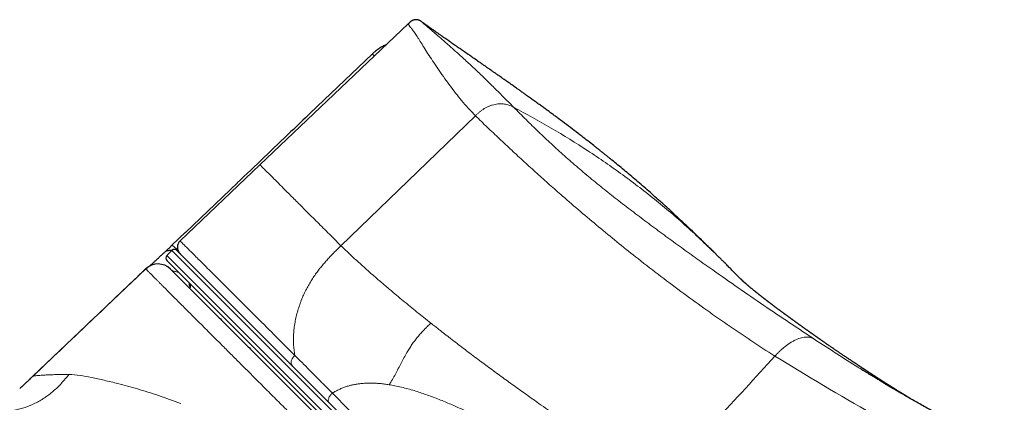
# Model space of a CAD drawing. Header units: millimetres. Extents: x 8 to 1329, y 12 to 1074.
# Tile 194 of 619: x 704 to 759, y 478 to 499. Entities that reach past the tile are written whole.
import ezdxf

# ---------------------------------------------------------------- set-up
doc = ezdxf.new("R2010")
doc.units = ezdxf.units.MM

msp = doc.modelspace()

# ---------------------------------------------------------------- linework, layer by layer
at = {"color": 7, "linetype": 'Continuous', "lineweight": 30}
for p, q in [((725.673, 499.071), (717.352, 491.161)), ((725.673, 499.071), (725.673, 499.071)), ((726.383, 499.229), (726.383, 499.229)), ((720.17, 494.056), (723.642, 497.372)), ((723.643, 497.372), (723.642, 497.372)), ((717.352, 491.161), (712.865, 486.896)), ((713.165, 487.366), (716.083, 490.153)), ((713.172, 487.373), (712.409, 486.644)), ((712.403, 486.355), (712.125, 486.067)), ((712.688, 486.357), (743.513, 455.532)), ((742.942, 454.972), (712.127, 485.787)), ((710.932, 485.319), (710.932, 485.319)), ((712.319, 485.311), (712.329, 485.302)), ((713.401, 484.237), (713.397, 484.234)), ((751.123, 479.679), (751.141, 479.668)), ((704.594, 479.287), (704.593, 479.286))]:
    msp.add_line(p, q, dxfattribs=at)
at = {"color": 252, "linetype": 'Continuous', "lineweight": 0}
for p, q in [((729.451, 493.918), (721.899, 486.621)), ((712.125, 486.067), (743.223, 454.969)), ((743.51, 455.247), (712.403, 486.355)), ((704.603, 479.292), (710.932, 485.319)), ((704.603, 479.294), (704.594, 479.287))]:
    msp.add_line(p, q, dxfattribs=at)
at = {"color": 7, "linetype": 'Continuous', "lineweight": 30}
for centre, radius, start, end in [((712.269, 485.928), 0.2, 136, 225), ((712.547, 486.216), 0.2, 45, 136), ((711.622, 484.595), 1, 44.9219, 133.6024), ((713.256, 484.375), 0.2, 315.5, 45)]:
    msp.add_arc(centre, radius, start, end, dxfattribs=at)
at = {"color": 252, "linetype": 'Continuous', "lineweight": 0}
msp.add_arc((714.214, 484.625), 0.858, 184.6531, 203.7436, dxfattribs=at)
at = {"color": 7, "linetype": 'Continuous', "lineweight": 30}
for points, knots in [([(726.379, 499.232), (726.365, 499.241), (726.339, 499.259), (726.295, 499.28), (726.253, 499.294), (726.211, 499.304), (726.171, 499.309), (726.129, 499.312), (726.087, 499.311), (726.042, 499.306), (726.001, 499.298), (725.961, 499.287), (725.918, 499.271), (725.874, 499.25), (725.829, 499.222), (725.78, 499.184), (725.729, 499.131), (725.692, 499.092), (725.673, 499.072)], [0, 0, 0, 0, 0.100021, 0.190305, 0.271012, 0.342326, 0.404419, 0.457479, 0.520712, 0.566229, 0.603372, 0.640173, 0.688544, 0.735906, 0.78378, 0.843121, 0.91529, 1, 1, 1, 1]), ([(743.136, 485.967), (743.13, 485.972), (743.112, 485.99), (743.082, 486.02), (743.046, 486.056), (742.999, 486.103), (742.94, 486.162), (742.866, 486.235), (742.786, 486.314), (742.698, 486.402), (742.594, 486.504), (742.481, 486.615), (742.363, 486.73), (742.25, 486.841), (742.042, 487.043), (741.736, 487.337), (741.397, 487.66), (741.117, 487.924), (740.897, 488.129), (740.673, 488.337), (740.45, 488.543), (740.225, 488.748), (740.003, 488.95), (739.743, 489.184), (739.443, 489.451), (739.1, 489.753), (738.75, 490.056), (738.401, 490.356), (738.054, 490.65), (737.71, 490.937), (737.369, 491.219), (737.101, 491.438), (736.902, 491.599), (736.771, 491.705), (736.634, 491.814), (736.497, 491.924), (736.36, 492.033), (736.228, 492.138), (736.029, 492.295), (735.76, 492.505), (735.395, 492.788), (734.994, 493.095), (734.564, 493.422), (734.21, 493.687), (733.943, 493.885), (733.761, 494.019), (733.579, 494.153), (733.392, 494.29), (733.198, 494.432), (733, 494.576), (732.832, 494.698), (732.695, 494.797), (732.588, 494.874), (732.483, 494.949), (732.376, 495.026), (732.278, 495.096), (732.187, 495.161), (732.103, 495.221), (732.018, 495.281), (731.938, 495.339), (731.865, 495.391), (731.787, 495.446), (731.7, 495.507), (731.597, 495.58), (731.485, 495.66), (731.365, 495.744), (731.251, 495.824), (731.154, 495.892), (731.071, 495.951), (730.99, 496.007), (730.901, 496.07), (730.806, 496.136), (730.715, 496.2), (730.636, 496.256), (730.567, 496.303), (730.502, 496.349), (730.429, 496.399), (730.348, 496.456), (730.264, 496.514), (730.188, 496.568), (730.122, 496.614), (730.062, 496.655), (730.002, 496.697), (729.936, 496.743), (729.861, 496.795), (729.784, 496.848), (729.666, 496.93), (729.486, 497.055), (729.263, 497.209), (729.02, 497.378), (728.796, 497.533), (728.556, 497.7), (728.327, 497.859), (728.137, 497.991), (727.997, 498.089), (727.895, 498.16), (727.783, 498.238), (727.669, 498.318), (727.553, 498.4), (727.434, 498.483), (727.308, 498.572), (727.176, 498.664), (727.036, 498.764), (726.886, 498.87), (726.735, 498.978), (726.586, 499.084), (726.469, 499.167), (726.402, 499.216), (726.383, 499.229)], [0, 0, 0, 0, 0.00111, 0.003632, 0.005928, 0.008295, 0.012985, 0.017518, 0.022831, 0.028717, 0.034979, 0.043242, 0.050841, 0.058008, 0.065335, 0.091357, 0.11722, 0.130796, 0.145015, 0.159218, 0.173389, 0.187522, 0.201611, 0.21534, 0.236335, 0.257675, 0.279202, 0.300947, 0.321967, 0.342785, 0.363562, 0.383924, 0.391272, 0.399372, 0.407568, 0.415775, 0.423989, 0.432043, 0.439429, 0.459492, 0.479822, 0.504229, 0.53005, 0.555316, 0.565968, 0.576514, 0.586871, 0.597478, 0.60887, 0.620442, 0.631728, 0.637971, 0.644049, 0.650114, 0.656126, 0.662405, 0.666988, 0.67187, 0.676821, 0.681622, 0.685688, 0.689461, 0.69504, 0.700624, 0.707201, 0.714394, 0.721243, 0.726779, 0.731104, 0.735579, 0.740692, 0.746434, 0.75195, 0.75648, 0.760121, 0.763752, 0.767696, 0.772643, 0.777765, 0.782187, 0.785871, 0.789147, 0.792415, 0.7962, 0.800664, 0.805341, 0.809439, 0.821106, 0.836263, 0.847945, 0.862985, 0.874942, 0.889341, 0.902377, 0.907602, 0.913331, 0.91997, 0.926743, 0.932818, 0.939914, 0.947106, 0.954358, 0.962468, 0.971206, 0.979942, 0.988437, 0.996694, 1, 1, 1, 1]), ([(724.45, 497.908), (724.432, 497.901), (724.381, 497.879), (724.298, 497.839), (724.201, 497.788), (724.108, 497.733), (724.017, 497.675), (723.929, 497.613), (723.844, 497.549), (723.763, 497.482), (723.696, 497.424), (723.657, 497.386), (723.643, 497.372)], [0, 0, 0, 0, 0.061834, 0.177724, 0.292137, 0.404747, 0.515492, 0.624474, 0.731891, 0.837994, 0.940353, 1, 1, 1, 1]), ([(720.168, 494.054), (719.809, 493.711), (718.445, 492.409), (717.081, 491.106), (716.076, 490.146)], [0, 0, 0, 0, 0.262881, 1, 1, 1, 1]), ([(712.307, 486.547), (712.292, 486.533), (712.254, 486.497), (712.182, 486.429), (712.094, 486.345), (712.033, 486.288), (712.002, 486.26)], [0, 0, 0, 0, 0.1314005, 0.3486065, 0.6743055, 1, 1, 1, 1]), ([(712.409, 486.644), (712.384, 486.621), (712.35, 486.588), (712.316, 486.556), (712.307, 486.547)], [0, 0, 0, 0, 0.717575, 1, 1, 1, 1]), ([(712.871, 486.9), (712.854, 486.882), (712.82, 486.848), (712.782, 486.79), (712.753, 486.732), (712.733, 486.673), (712.72, 486.615), (712.715, 486.559), (712.715, 486.499), (712.723, 486.445), (712.733, 486.403), (712.74, 486.381), (712.745, 486.368), (712.75, 486.354), (712.757, 486.336), (712.767, 486.314), (712.78, 486.291), (712.794, 486.267), (712.811, 486.242), (712.831, 486.217), (712.852, 486.193), (712.866, 486.18), (712.872, 486.173)], [0, 0, 0, 0, 0.057575, 0.111992, 0.162156, 0.207198, 0.258229, 0.29929, 0.338563, 0.397092, 0.426047, 0.440513, 0.448987, 0.459568, 0.488636, 0.529434, 0.582467, 0.647925, 0.725882, 0.816353, 0.919327, 1, 1, 1, 1]), ([(712.003, 486.26), (711.984, 486.243), (711.942, 486.204), (711.877, 486.143), (711.807, 486.077), (711.734, 486.01), (711.662, 485.943), (711.59, 485.876), (711.52, 485.811), (711.452, 485.749), (711.39, 485.691), (711.331, 485.637), (711.278, 485.587), (711.228, 485.542), (711.19, 485.507), (711.169, 485.488), (711.162, 485.482)], [0, 0, 0, 0, 0.051341, 0.1136116, 0.1852544, 0.2587711, 0.3346867, 0.4134795, 0.495139, 0.5757639, 0.6550353, 0.7330186, 0.8097792, 0.885375, 0.9598466, 1, 1, 1, 1]), ([(711.995, 486.253), (712.019, 486.273), (712.067, 486.314), (712.161, 486.35), (712.267, 486.365), (712.35, 486.365), (712.398, 486.354), (712.405, 486.353)], [0, 0, 0, 0, 0.240363, 0.480575, 0.720717, 0.960855, 1, 1, 1, 1]), ([(753.918, 478.009), (753.909, 478.014), (753.888, 478.027), (753.856, 478.046), (753.818, 478.069), (753.774, 478.097), (753.732, 478.122), (753.703, 478.14), (753.677, 478.155), (753.653, 478.17), (753.629, 478.185), (753.607, 478.199), (753.588, 478.21), (753.57, 478.221), (753.551, 478.233), (753.529, 478.247), (753.505, 478.261), (753.482, 478.276), (753.457, 478.291), (753.426, 478.31), (753.389, 478.333), (753.353, 478.355), (753.322, 478.375), (753.291, 478.394), (753.255, 478.417), (753.213, 478.442), (753.173, 478.467), (753.139, 478.489), (753.112, 478.506), (753.087, 478.521), (753.062, 478.537), (753.036, 478.553), (753.009, 478.57), (752.978, 478.59), (752.94, 478.613), (752.905, 478.636), (752.874, 478.655), (752.844, 478.674), (752.807, 478.697), (752.769, 478.722), (752.733, 478.744), (752.706, 478.761), (752.68, 478.777), (752.653, 478.795), (752.621, 478.815), (752.589, 478.835), (752.561, 478.853), (752.531, 478.872), (752.499, 478.893), (752.456, 478.92), (752.411, 478.949), (752.362, 478.98), (752.311, 479.013), (752.26, 479.045), (752.212, 479.076), (752.168, 479.105), (752.124, 479.133), (752.082, 479.16), (752.046, 479.183), (752.016, 479.202), (751.988, 479.22), (751.959, 479.239), (751.927, 479.26), (751.898, 479.279), (751.873, 479.295), (751.849, 479.311), (751.822, 479.328), (751.793, 479.347), (751.766, 479.365), (751.744, 479.379), (751.724, 479.392), (751.701, 479.407), (751.671, 479.427), (751.635, 479.449), (751.601, 479.472), (751.572, 479.491), (751.546, 479.508), (751.519, 479.526), (751.492, 479.543), (751.465, 479.561), (751.44, 479.577), (751.415, 479.593), (751.39, 479.61), (751.361, 479.629), (751.327, 479.651), (751.296, 479.672), (751.27, 479.689), (751.252, 479.7), (751.236, 479.711), (751.218, 479.723), (751.196, 479.737), (751.168, 479.756), (751.136, 479.777), (751.104, 479.799), (751.071, 479.82), (751.035, 479.844), (750.996, 479.87), (750.96, 479.894), (750.926, 479.916), (750.881, 479.946), (750.82, 479.987), (750.758, 480.028), (750.708, 480.061), (750.67, 480.087), (750.632, 480.112), (750.583, 480.145), (750.522, 480.186), (750.453, 480.232), (750.381, 480.281), (750.312, 480.327), (750.233, 480.38), (750.159, 480.43), (750.091, 480.476), (750.033, 480.516), (749.977, 480.554), (749.923, 480.591), (749.87, 480.626), (749.819, 480.661), (749.766, 480.697), (749.68, 480.756), (749.567, 480.833), (749.425, 480.931), (749.28, 481.03), (749.138, 481.128), (749.029, 481.204), (748.959, 481.253), (748.92, 481.28), (748.882, 481.306), (748.844, 481.333), (748.809, 481.357), (748.779, 481.378), (748.75, 481.398), (748.718, 481.421), (748.685, 481.444), (748.655, 481.465), (748.63, 481.483), (748.605, 481.5), (748.579, 481.518), (748.551, 481.538), (748.525, 481.556), (748.503, 481.571), (748.486, 481.584), (748.467, 481.597), (748.442, 481.614), (748.413, 481.634), (748.384, 481.655), (748.357, 481.674), (748.33, 481.693), (748.301, 481.714), (748.268, 481.737), (748.238, 481.758), (748.21, 481.778), (748.185, 481.796), (748.159, 481.814), (748.133, 481.833), (748.104, 481.853), (748.076, 481.873), (748.049, 481.892), (748.025, 481.909), (748.001, 481.926), (747.972, 481.947), (747.94, 481.969), (747.91, 481.991), (747.883, 482.011), (747.855, 482.03), (747.825, 482.052), (747.796, 482.072), (747.771, 482.091), (747.749, 482.106), (747.726, 482.123), (747.699, 482.142), (747.669, 482.163), (747.637, 482.186), (747.607, 482.208), (747.583, 482.226), (747.562, 482.24), (747.541, 482.256), (747.517, 482.273), (747.493, 482.29), (747.472, 482.305), (747.452, 482.319), (747.432, 482.334), (747.411, 482.35), (747.39, 482.364), (747.369, 482.38), (747.346, 482.396), (747.324, 482.413), (747.304, 482.426), (747.285, 482.441), (747.26, 482.459), (747.229, 482.481), (747.199, 482.503), (747.173, 482.522), (747.152, 482.537), (747.133, 482.551), (747.112, 482.566), (747.088, 482.584), (747.062, 482.602), (747.04, 482.619), (747.021, 482.633), (747.003, 482.646), (746.982, 482.661), (746.96, 482.677), (746.941, 482.692), (746.925, 482.703), (746.912, 482.713), (746.897, 482.724), (746.879, 482.737), (746.856, 482.754), (746.828, 482.774), (746.799, 482.796), (746.773, 482.815), (746.751, 482.831), (746.729, 482.847), (746.703, 482.866), (746.675, 482.887), (746.648, 482.907), (746.624, 482.925), (746.602, 482.942), (746.579, 482.958), (746.557, 482.975), (746.538, 482.989), (746.515, 483.006), (746.482, 483.031), (746.439, 483.063), (746.4, 483.092), (746.361, 483.121), (746.318, 483.153), (746.282, 483.18), (746.245, 483.208), (746.206, 483.237), (746.174, 483.261), (746.142, 483.285), (746.106, 483.313), (746.072, 483.338), (746.048, 483.356), (746.022, 483.376), (745.998, 483.395), (745.974, 483.413), (745.956, 483.426), (745.941, 483.438), (745.923, 483.452), (745.904, 483.466), (745.885, 483.481), (745.867, 483.494), (745.849, 483.508), (745.828, 483.525), (745.8, 483.546), (745.771, 483.568), (745.745, 483.589), (745.723, 483.605), (745.703, 483.621), (745.682, 483.637), (745.659, 483.654), (745.639, 483.67), (745.621, 483.684), (745.604, 483.697), (745.584, 483.713), (745.561, 483.731), (745.537, 483.749), (745.515, 483.766), (745.496, 483.781), (745.478, 483.796), (745.457, 483.812), (745.433, 483.831), (745.41, 483.849), (745.393, 483.862), (745.376, 483.876), (745.358, 483.89), (745.339, 483.905), (745.318, 483.922), (745.297, 483.938), (745.28, 483.952), (745.264, 483.964), (745.249, 483.977), (745.233, 483.989), (745.216, 484.003), (745.199, 484.016), (745.183, 484.029), (745.168, 484.041), (745.144, 484.061), (745.107, 484.091), (745.062, 484.127), (745.019, 484.162), (744.977, 484.196), (744.938, 484.228), (744.901, 484.259), (744.871, 484.284), (744.843, 484.307), (744.819, 484.328), (744.796, 484.347), (744.776, 484.364), (744.757, 484.38), (744.739, 484.395), (744.721, 484.411), (744.698, 484.43), (744.675, 484.451), (744.65, 484.472), (744.627, 484.492), (744.609, 484.508), (744.596, 484.52), (744.586, 484.529), (744.576, 484.538), (744.566, 484.547), (744.556, 484.555), (744.547, 484.563), (744.539, 484.57), (744.532, 484.577), (744.524, 484.584), (744.514, 484.593), (744.501, 484.605), (744.486, 484.619), (744.471, 484.633), (744.457, 484.646), (744.444, 484.658), (744.431, 484.67), (744.418, 484.682), (744.405, 484.694), (744.393, 484.706), (744.381, 484.717), (744.37, 484.728), (744.358, 484.739), (744.347, 484.75), (744.335, 484.762), (744.323, 484.773), (744.312, 484.784), (744.301, 484.794), (744.29, 484.806), (744.278, 484.817), (744.267, 484.828), (744.256, 484.839), (744.245, 484.85), (744.234, 484.861), (744.224, 484.87), (744.216, 484.878), (744.21, 484.885), (744.203, 484.891), (744.196, 484.899), (744.188, 484.906), (744.182, 484.912), (744.176, 484.918), (744.172, 484.922), (744.163, 484.931), (744.151, 484.943), (744.134, 484.96), (744.113, 484.982), (744.087, 485.007), (744.057, 485.038), (744.013, 485.082), (743.956, 485.139), (743.883, 485.213), (743.805, 485.292), (743.724, 485.374), (743.643, 485.456), (743.563, 485.537), (743.485, 485.616), (743.39, 485.712), (743.273, 485.829), (743.181, 485.921), (743.134, 485.968)], [0, 0, 0, 0, 0.002089, 0.00464, 0.007255, 0.011058, 0.013903, 0.016165, 0.017579, 0.019375, 0.021279, 0.022807, 0.02399, 0.025237, 0.026569, 0.028072, 0.029756, 0.031482, 0.03291, 0.034976, 0.037841, 0.040355, 0.042286, 0.044135, 0.046559, 0.049621, 0.052333, 0.054506, 0.056353, 0.057682, 0.059414, 0.061283, 0.062726, 0.064639, 0.067322, 0.06979, 0.071409, 0.07329, 0.075636, 0.078435, 0.080552, 0.082293, 0.083634, 0.085334, 0.087502, 0.08953, 0.091267, 0.092733, 0.095012, 0.097286, 0.10059, 0.103394, 0.106387, 0.109949, 0.112493, 0.115095, 0.117921, 0.120454, 0.122651, 0.124486, 0.125843, 0.127681, 0.129815, 0.131646, 0.132936, 0.134391, 0.136049, 0.137895, 0.139561, 0.140877, 0.141893, 0.143164, 0.144948, 0.147455, 0.149502, 0.151128, 0.152712, 0.15434, 0.155989, 0.157619, 0.1591, 0.160571, 0.162041, 0.163748, 0.165805, 0.168108, 0.169436, 0.17041, 0.171273, 0.172363, 0.17368, 0.17521, 0.177474, 0.179388, 0.181105, 0.183342, 0.185832, 0.188044, 0.189976, 0.191803, 0.196258, 0.200867, 0.202853, 0.205187, 0.20766, 0.209685, 0.21396, 0.21856, 0.221775, 0.226749, 0.230786, 0.235838, 0.239792, 0.242786, 0.246177, 0.249704, 0.252399, 0.255522, 0.258683, 0.26195, 0.270827, 0.278788, 0.287535, 0.296811, 0.304645, 0.307356, 0.30963, 0.311751, 0.31427, 0.316668, 0.318151, 0.319877, 0.321915, 0.324115, 0.325968, 0.327494, 0.328928, 0.330562, 0.332391, 0.334062, 0.335368, 0.336316, 0.337346, 0.3389, 0.340873, 0.342788, 0.344458, 0.345892, 0.347839, 0.350082, 0.352046, 0.353642, 0.355377, 0.356885, 0.358543, 0.36037, 0.362362, 0.364124, 0.365502, 0.366943, 0.36888, 0.371142, 0.373146, 0.374841, 0.376522, 0.378579, 0.380793, 0.38236, 0.383643, 0.385178, 0.386968, 0.388989, 0.391272, 0.393489, 0.395119, 0.396248, 0.397729, 0.399513, 0.401171, 0.402601, 0.403803, 0.405366, 0.406837, 0.408266, 0.409641, 0.411368, 0.413073, 0.414351, 0.415404, 0.417267, 0.419684, 0.421988, 0.423736, 0.42523, 0.426611, 0.427949, 0.429708, 0.431933, 0.433568, 0.434766, 0.436015, 0.437609, 0.43944, 0.440929, 0.442035, 0.442962, 0.444004, 0.4454, 0.447113, 0.449285, 0.451806, 0.453843, 0.455314, 0.45705, 0.458967, 0.461367, 0.463719, 0.465477, 0.467128, 0.469152, 0.470982, 0.472484, 0.473805, 0.476563, 0.480876, 0.483896, 0.487155, 0.491028, 0.494019, 0.497513, 0.50092, 0.503674, 0.506725, 0.51016, 0.513197, 0.515896, 0.518045, 0.520444, 0.522729, 0.524511, 0.526246, 0.527757, 0.529699, 0.531924, 0.533734, 0.535124, 0.537461, 0.5404, 0.543745, 0.546741, 0.549118, 0.550943, 0.553366, 0.556181, 0.558538, 0.560536, 0.562329, 0.564571, 0.567553, 0.570675, 0.573296, 0.575579, 0.577839, 0.580585, 0.583672, 0.586655, 0.589048, 0.591301, 0.593615, 0.596308, 0.599505, 0.602532, 0.605032, 0.607358, 0.609688, 0.611953, 0.61472, 0.617586, 0.620273, 0.622645, 0.624819, 0.632592, 0.642287, 0.649966, 0.658072, 0.667778, 0.675581, 0.683459, 0.689784, 0.696508, 0.702696, 0.708351, 0.714087, 0.719717, 0.725677, 0.732272, 0.742611, 0.751906, 0.761046, 0.770239, 0.774258, 0.778307, 0.782771, 0.787346, 0.79192, 0.795513, 0.799105, 0.802697, 0.80624, 0.809528, 0.816546, 0.823798, 0.831054, 0.838235, 0.844176, 0.850719, 0.857308, 0.863892, 0.87047, 0.876806, 0.882596, 0.887159, 0.891698, 0.896203, 0.900639, 0.903725, 0.906995, 0.9104, 0.913763, 0.916722, 0.919442, 0.922148, 0.924851, 0.92762, 0.928966, 0.930415, 0.93197, 0.933578, 0.935195, 0.936695, 0.937732, 0.938575, 0.939555, 0.940861, 0.942499, 0.944468, 0.94677, 0.949405, 0.952373, 0.957988, 0.963306, 0.968352, 0.973159, 0.977762, 0.981474, 0.985102, 0.988732, 0.994273, 1, 1, 1, 1]), ([(710.931, 485.32), (710.452, 484.863), (709.415, 483.875), (707.82, 482.357), (706.188, 480.802), (705.113, 479.778), (704.595, 479.285)], [0, 0, 0, 0, 0.227081, 0.490909, 0.754755, 1, 1, 1, 1]), ([(710.932, 485.319), (710.963, 485.349), (711, 485.383), (711.042, 485.41), (711.048, 485.413)], [0, 0, 0, 0, 0.862394, 1, 1, 1, 1]), ([(712.329, 485.302), (712.33, 485.301), (712.333, 485.298), (712.348, 485.283), (712.371, 485.26), (712.402, 485.229), (712.44, 485.191), (712.493, 485.138), (712.564, 485.067), (712.658, 484.973), (712.757, 484.874), (712.857, 484.774), (712.954, 484.677), (713.073, 484.558), (713.22, 484.411), (713.4, 484.231), (713.583, 484.048), (713.766, 483.865), (713.946, 483.685), (714.136, 483.495), (714.338, 483.293), (714.55, 483.081), (714.772, 482.859), (715.004, 482.627), (715.247, 482.384), (715.503, 482.128), (715.77, 481.861), (716.047, 481.584), (716.315, 481.316), (716.571, 481.06), (716.814, 480.817), (717.097, 480.534), (717.422, 480.209), (717.792, 479.839), (718.137, 479.494), (718.454, 479.177), (718.741, 478.89), (719.074, 478.557), (719.458, 478.173), (719.893, 477.738), (720.291, 477.34), (720.648, 476.983), (720.963, 476.668), (721.323, 476.308), (721.732, 475.899), (722.19, 475.441), (722.612, 475.019), (722.994, 474.637), (723.336, 474.295), (723.73, 473.901), (724.178, 473.453), (724.679, 472.952), (725.151, 472.48), (725.591, 472.04), (726, 471.631), (726.412, 471.219), (726.826, 470.805), (727.243, 470.388), (727.66, 469.971), (728.076, 469.555), (728.496, 469.135), (728.919, 468.712), (729.345, 468.286), (729.769, 467.862), (730.165, 467.466), (730.532, 467.099), (730.872, 466.759), (731.255, 466.376), (731.68, 465.951), (732.147, 465.484), (732.566, 465.065), (732.939, 464.692), (733.267, 464.364), (733.639, 463.992), (734.053, 463.578), (734.505, 463.126), (734.903, 462.728), (735.248, 462.383), (735.542, 462.089), (735.871, 461.76), (736.233, 461.398), (736.624, 461.007), (736.97, 460.661), (737.274, 460.357), (737.539, 460.092), (737.835, 459.796), (738.161, 459.47), (738.51, 459.121), (738.849, 458.782), (739.177, 458.454), (739.486, 458.145), (739.775, 457.856), (740.045, 457.586), (740.279, 457.352), (740.48, 457.151), (740.651, 456.98), (740.838, 456.793), (741.038, 456.593), (741.245, 456.386), (741.424, 456.207), (741.577, 456.054), (741.708, 455.923), (741.84, 455.791), (741.969, 455.662), (742.09, 455.541), (742.195, 455.436), (742.278, 455.353), (742.341, 455.29), (742.388, 455.243), (742.424, 455.207), (742.445, 455.186), (742.456, 455.175), (742.457, 455.174), (742.458, 455.173)], [0, 0, 0, 0, 0.007544, 0.015297, 0.023048, 0.030408, 0.037769, 0.045129, 0.055469, 0.065811, 0.07615, 0.083647, 0.091144, 0.098641, 0.109399, 0.120159, 0.130917, 0.139614, 0.148312, 0.157008, 0.165831, 0.174659, 0.183488, 0.192316, 0.201138, 0.210207, 0.21928, 0.228352, 0.237421, 0.244741, 0.252062, 0.259382, 0.269667, 0.279955, 0.29024, 0.297701, 0.305163, 0.312624, 0.323339, 0.334058, 0.344774, 0.352156, 0.359539, 0.366921, 0.377294, 0.38767, 0.398043, 0.405568, 0.413095, 0.420621, 0.431432, 0.442245, 0.453056, 0.46174, 0.470426, 0.479109, 0.487919, 0.496734, 0.50555, 0.514365, 0.523174, 0.532228, 0.541286, 0.550344, 0.559398, 0.566749, 0.5741, 0.581451, 0.591779, 0.60211, 0.612438, 0.619932, 0.627427, 0.634921, 0.645687, 0.656456, 0.667222, 0.674573, 0.681926, 0.689278, 0.699606, 0.709937, 0.720265, 0.727755, 0.735246, 0.742737, 0.753489, 0.764245, 0.774998, 0.785957, 0.796917, 0.807181, 0.817447, 0.827711, 0.835153, 0.842596, 0.850038, 0.860717, 0.8714, 0.882079, 0.890625, 0.899172, 0.907718, 0.918553, 0.929395, 0.940236, 0.951072, 0.959976, 0.968884, 0.977792, 0.986697, 0.993348, 1, 1, 1, 1]), ([(777.365, 467.401), (777.241, 467.454), (776.994, 467.56), (776.694, 467.688), (776.461, 467.787), (776.296, 467.858), (776.132, 467.927), (775.974, 467.995), (775.824, 468.058), (775.686, 468.117), (775.561, 468.17), (775.449, 468.217), (775.35, 468.259), (775.265, 468.295), (775.192, 468.326), (775.132, 468.351), (775.077, 468.374), (775.014, 468.401), (774.934, 468.435), (774.835, 468.476), (774.722, 468.524), (774.595, 468.577), (774.455, 468.637), (774.3, 468.702), (774.136, 468.77), (773.965, 468.842), (773.787, 468.917), (773.6, 468.995), (773.412, 469.074), (773.227, 469.152), (772.994, 469.249), (772.719, 469.364), (772.405, 469.495), (772.108, 469.619), (771.847, 469.727), (771.619, 469.822), (771.423, 469.904), (771.236, 469.982), (771.041, 470.063), (770.829, 470.151), (770.594, 470.249), (770.344, 470.353), (770.081, 470.462), (769.805, 470.577), (769.554, 470.682), (769.333, 470.774), (769.149, 470.851), (768.971, 470.925), (768.803, 470.995), (768.646, 471.061), (768.502, 471.121), (768.385, 471.17), (768.292, 471.209), (768.22, 471.239), (768.154, 471.267), (768.092, 471.293), (768.038, 471.315), (767.996, 471.333), (767.967, 471.345), (767.947, 471.353), (767.924, 471.363), (767.889, 471.378), (767.836, 471.4), (767.769, 471.428), (767.686, 471.463), (767.588, 471.504), (767.478, 471.551), (767.355, 471.602), (767.222, 471.659), (767.074, 471.721), (766.914, 471.789), (766.746, 471.86), (766.571, 471.934), (766.393, 472.009), (766.212, 472.086), (766.032, 472.163), (765.855, 472.238), (765.68, 472.313), (765.462, 472.407), (765.201, 472.518), (764.901, 472.648), (764.579, 472.787), (764.236, 472.936), (763.876, 473.093), (763.531, 473.245), (763.199, 473.392), (762.879, 473.534), (762.572, 473.671), (762.282, 473.802), (762.026, 473.917), (761.802, 474.019), (761.608, 474.108), (761.421, 474.193), (761.189, 474.3), (760.903, 474.433), (760.558, 474.594), (760.201, 474.762), (759.829, 474.939), (759.442, 475.125), (759.041, 475.319), (758.628, 475.521), (758.203, 475.732), (757.765, 475.951), (757.316, 476.178), (756.896, 476.394), (756.511, 476.594), (756.168, 476.774), (755.835, 476.951), (755.513, 477.124), (755.202, 477.292), (754.884, 477.466), (754.562, 477.645), (754.237, 477.827), (753.926, 478.003), (753.676, 478.147), (753.482, 478.259), (753.342, 478.341), (753.209, 478.418), (753.086, 478.49), (752.981, 478.552), (752.893, 478.604), (752.821, 478.647), (752.755, 478.686), (752.691, 478.723), (752.63, 478.76), (752.567, 478.798), (752.499, 478.838), (752.424, 478.883), (752.34, 478.933), (752.248, 478.989), (752.147, 479.05), (752.04, 479.115), (751.927, 479.183), (751.809, 479.255), (751.682, 479.333), (751.57, 479.402), (751.475, 479.46), (751.401, 479.505), (751.329, 479.55), (751.265, 479.59), (751.212, 479.622), (751.171, 479.648), (751.14, 479.667), (751.128, 479.675), (751.122, 479.678)], [0, 0, 0, 0, 0.013386, 0.026487, 0.032564, 0.038579, 0.04453, 0.050403, 0.055913, 0.060948, 0.065509, 0.069596, 0.073209, 0.076348, 0.078969, 0.081133, 0.082953, 0.084997, 0.088103, 0.091721, 0.095849, 0.100489, 0.105639, 0.1113, 0.117472, 0.123579, 0.130115, 0.137066, 0.144029, 0.150818, 0.157432, 0.169575, 0.181082, 0.191954, 0.20219, 0.209787, 0.216991, 0.223804, 0.230331, 0.238473, 0.247123, 0.256281, 0.265947, 0.276122, 0.286805, 0.293581, 0.300508, 0.30713, 0.313318, 0.319073, 0.324394, 0.329282, 0.332077, 0.334708, 0.337174, 0.339475, 0.341544, 0.343098, 0.344153, 0.34473, 0.345332, 0.346711, 0.348652, 0.351155, 0.35422, 0.357846, 0.362035, 0.366499, 0.371463, 0.376927, 0.38289, 0.389353, 0.395661, 0.402376, 0.409171, 0.415872, 0.42248, 0.428994, 0.435415, 0.446942, 0.458155, 0.469053, 0.483154, 0.496691, 0.509663, 0.522069, 0.534266, 0.545863, 0.556859, 0.567255, 0.575001, 0.582378, 0.589383, 0.59628, 0.608987, 0.622194, 0.6359, 0.650107, 0.66512, 0.680653, 0.696708, 0.713283, 0.730379, 0.747995, 0.766132, 0.77992, 0.793526, 0.806728, 0.819525, 0.831916, 0.843904, 0.857512, 0.870558, 0.883043, 0.894967, 0.900821, 0.90653, 0.911963, 0.916943, 0.921468, 0.924706, 0.927662, 0.930339, 0.932761, 0.935396, 0.937826, 0.940584, 0.943691, 0.947147, 0.950951, 0.955115, 0.959752, 0.964217, 0.969063, 0.974292, 0.979901, 0.982849, 0.985892, 0.988951, 0.991722, 0.99419, 0.996373, 0.998296, 1, 1, 1, 1]), ([(704.594, 479.288), (704.547, 479.244), (704.448, 479.149), (704.311, 479.017), (704.182, 478.895), (704.082, 478.801), (704.016, 478.741), (703.988, 478.716)], [0, 0, 0, 0, 0.239436, 0.518039, 0.698308, 0.873192, 1, 1, 1, 1]), ([(703.858, 478.601), (703.87, 478.611), (703.911, 478.647), (703.954, 478.686), (703.986, 478.714), (703.988, 478.716)], [0, 0, 0, 0, 0.286762, 0.946283, 1, 1, 1, 1])]:
    msp.add_open_spline(points, degree=3, knots=knots, dxfattribs=at)
at = {"color": 252, "linetype": 'Continuous', "lineweight": 0}
for points, knots in [([(725.673, 499.071), (725.675, 499.066), (725.677, 499.056), (725.724, 498.991), (725.803, 498.887), (725.917, 498.742), (726.056, 498.55), (726.215, 498.306), (726.397, 498.016), (726.605, 497.683), (726.84, 497.312), (727.105, 496.905), (727.401, 496.466), (727.709, 496.03), (728.021, 495.603), (728.332, 495.193), (728.671, 494.772), (729.038, 494.345), (729.314, 494.06), (729.451, 493.918)], [0, 0, 0, 0, 0.060055, 0.122718, 0.185382, 0.248048, 0.310706, 0.373362, 0.436026, 0.498693, 0.561357, 0.624019, 0.686677, 0.749334, 0.799472, 0.849615, 0.899746, 0.949867, 1, 1, 1, 1]), ([(731.594, 494.397), (731.399, 494.593), (731.009, 494.985), (730.435, 495.558), (729.873, 496.111), (729.325, 496.631), (728.802, 497.115), (728.309, 497.559), (727.872, 497.945), (727.494, 498.275), (727.177, 498.551), (726.907, 498.784), (726.69, 498.97), (726.531, 499.106), (726.432, 499.189), (726.386, 499.228), (726.383, 499.229), (726.383, 499.229)], [0, 0, 0, 0, 0.075082, 0.15017, 0.225242, 0.300328, 0.375419, 0.450484, 0.525543, 0.591251, 0.656951, 0.722628, 0.788333, 0.854027, 0.9197, 0.985407, 1, 1, 1, 1]), ([(723.781, 497.273), (723.774, 497.279), (723.751, 497.299), (723.72, 497.325), (723.688, 497.35), (723.665, 497.367), (723.649, 497.375), (723.645, 497.373), (723.643, 497.372)], [0, 0, 0, 0, 0.086851, 0.273145, 0.459439, 0.645732, 0.832026, 1, 1, 1, 1]), ([(731.594, 494.397), (731.56, 494.415), (731.493, 494.45), (731.386, 494.498), (731.27, 494.538), (731.144, 494.569), (731.008, 494.587), (730.862, 494.593), (730.709, 494.583), (730.553, 494.56), (730.395, 494.521), (730.239, 494.468), (730.087, 494.401), (729.943, 494.321), (729.808, 494.231), (729.682, 494.132), (729.564, 494.026), (729.489, 493.954), (729.451, 493.918)], [0, 0, 0, 0, 0.057321, 0.11581, 0.176167, 0.238686, 0.303305, 0.369653, 0.437109, 0.504907, 0.572243, 0.638399, 0.702851, 0.76535, 0.825947, 0.884942, 0.942787, 1, 1, 1, 1]), ([(748.552, 481.322), (748.064, 481.644), (747.088, 482.289), (745.636, 483.271), (744.197, 484.261), (742.95, 485.133), (741.889, 485.885), (741.012, 486.515), (740.144, 487.147), (739.286, 487.78), (738.44, 488.415), (737.608, 489.052), (736.791, 489.694), (735.991, 490.343), (735.208, 490.998), (734.45, 491.66), (733.712, 492.331), (732.995, 493.01), (732.288, 493.702), (731.825, 494.166), (731.594, 494.397)], [0, 0, 0, 0, 0.0784, 0.1568, 0.2352, 0.313601, 0.362881, 0.412161, 0.46144, 0.51072, 0.560001, 0.609282, 0.658561, 0.707839, 0.75712, 0.8064, 0.8548, 0.9032, 0.951599, 1, 1, 1, 1]), ([(743.134, 485.968), (742.568, 486.518), (741.434, 487.618), (739.623, 489.157), (737.736, 490.612), (735.766, 491.971), (733.725, 493.244), (732.304, 494.013), (731.594, 494.397)], [0, 0, 0, 0, 0.166293, 0.332997, 0.499729, 0.666489, 0.833256, 1, 1, 1, 1]), ([(729.451, 493.918), (729.671, 493.703), (730.112, 493.274), (730.797, 492.626), (731.488, 491.978), (732.188, 491.332), (732.896, 490.688), (733.612, 490.047), (734.426, 489.331), (735.341, 488.542), (736.361, 487.683), (737.394, 486.835), (738.507, 485.944), (739.701, 485.016), (740.98, 484.054), (742.276, 483.111), (743.59, 482.19), (744.918, 481.289), (745.818, 480.709), (746.268, 480.419)], [0, 0, 0, 0, 0.044799, 0.089599, 0.1344, 0.1792, 0.224, 0.268801, 0.313601, 0.3752, 0.436799, 0.4984, 0.560001, 0.633334, 0.706666, 0.78, 0.853334, 0.926667, 1, 1, 1, 1]), ([(717.36, 491.153), (717.358, 491.155), (717.348, 491.165), (717.407, 491.106), (717.538, 490.975), (717.751, 490.762), (718.036, 490.477), (718.392, 490.121), (718.817, 489.697), (719.309, 489.206), (719.864, 488.652), (720.481, 488.035), (721.154, 487.364), (721.651, 486.868), (721.899, 486.621)], [0, 0, 0, 0, 0.027596, 0.116211, 0.204743, 0.29321, 0.381648, 0.470072, 0.558481, 0.646868, 0.735218, 0.823522, 0.911778, 1, 1, 1, 1]), ([(712.408, 486.643), (712.412, 486.645), (712.42, 486.647), (712.455, 486.624), (712.506, 486.584), (712.575, 486.525), (712.655, 486.452), (712.717, 486.393), (712.746, 486.365)], [0, 0, 0, 0, 0.16949, 0.338859, 0.508171, 0.677481, 0.846831, 1, 1, 1, 1]), ([(712.879, 486.882), (712.881, 486.88), (712.886, 486.874), (713.066, 486.693), (713.393, 486.366), (713.866, 485.894), (714.472, 485.288), (715.207, 484.555), (716.062, 483.7), (717.035, 482.729), (718.111, 481.656), (718.908, 480.86), (719.307, 480.463)], [0, 0, 0, 0, 0.0768481, 0.1796293, 0.282316, 0.3849697, 0.4876008, 0.5901879, 0.6927045, 0.7951461, 0.8975566, 1, 1, 1, 1]), ([(719.307, 480.463), (719.29, 480.567), (719.257, 480.776), (719.233, 481.093), (719.227, 481.414), (719.242, 481.739), (719.276, 482.067), (719.33, 482.398), (719.403, 482.729), (719.495, 483.059), (719.606, 483.387), (719.727, 483.695), (719.856, 483.982), (719.992, 484.25), (720.14, 484.513), (720.298, 484.768), (720.465, 485.014), (720.632, 485.241), (720.799, 485.452), (720.966, 485.65), (721.14, 485.847), (721.317, 486.038), (721.5, 486.227), (721.693, 486.421), (721.829, 486.553), (721.899, 486.621)], [0, 0, 0, 0, 0.049641, 0.099181, 0.148765, 0.198538, 0.248643, 0.299433, 0.34993, 0.400283, 0.450642, 0.501157, 0.543169, 0.585358, 0.627842, 0.66911, 0.709827, 0.750104, 0.784008, 0.818989, 0.855098, 0.889779, 0.92402, 0.960755, 1, 1, 1, 1]), ([(721.899, 486.621), (722.042, 486.481), (722.33, 486.201), (722.779, 485.787), (723.236, 485.376), (723.698, 484.967), (724.167, 484.561), (724.732, 484.08), (725.397, 483.525), (726.164, 482.897), (726.686, 482.481), (726.946, 482.274)], [0, 0, 0, 0, 0.093348, 0.186663, 0.279991, 0.373338, 0.466688, 0.560031, 0.706691, 0.853342, 1, 1, 1, 1]), ([(710.932, 485.319), (710.932, 485.32), (710.931, 485.32), (710.939, 485.312), (710.948, 485.302), (710.953, 485.297)], [0, 0, 0, 0, 0.237194, 0.618595, 1, 1, 1, 1]), ([(742.475, 453.776), (742.474, 453.777), (742.473, 453.778), (742.461, 453.791), (742.434, 453.817), (742.387, 453.864), (742.323, 453.928), (742.242, 454.009), (742.145, 454.107), (742.03, 454.221), (741.899, 454.353), (741.751, 454.5), (741.586, 454.665), (741.421, 454.83), (741.261, 454.991), (741.109, 455.142), (740.949, 455.302), (740.781, 455.47), (740.604, 455.647), (740.42, 455.831), (740.229, 456.022), (740.031, 456.22), (739.825, 456.426), (739.612, 456.639), (739.393, 456.858), (739.167, 457.084), (738.934, 457.318), (738.691, 457.56), (738.44, 457.811), (738.18, 458.072), (737.913, 458.338), (737.64, 458.612), (737.36, 458.892), (737.074, 459.177), (736.784, 459.467), (736.489, 459.762), (736.188, 460.063), (735.882, 460.369), (735.572, 460.679), (735.258, 460.993), (734.939, 461.312), (734.613, 461.639), (734.279, 461.972), (733.94, 462.312), (733.596, 462.655), (733.249, 463.003), (732.897, 463.354), (732.543, 463.709), (732.186, 464.065), (731.828, 464.423), (731.466, 464.785), (731.102, 465.149), (730.737, 465.514), (730.371, 465.88), (730.002, 466.249), (729.584, 466.667), (729.116, 467.136), (728.597, 467.655), (728.075, 468.176), (727.551, 468.7), (727.025, 469.226), (726.498, 469.753), (725.971, 470.281), (725.443, 470.808), (724.917, 471.335), (724.438, 471.813), (724.009, 472.242), (723.629, 472.622), (723.251, 473), (722.876, 473.376), (722.502, 473.749), (722.132, 474.119), (721.767, 474.485), (721.405, 474.846), (721.046, 475.205), (720.692, 475.559), (720.342, 475.909), (719.997, 476.255), (719.655, 476.596), (719.316, 476.935), (718.98, 477.271), (718.648, 477.603), (718.321, 477.93), (718, 478.252), (717.683, 478.568), (717.372, 478.879), (717.069, 479.182), (716.772, 479.48), (716.48, 479.771), (716.195, 480.056), (715.918, 480.334), (715.647, 480.605), (715.382, 480.869), (715.09, 481.162), (714.774, 481.477), (714.438, 481.813), (714.116, 482.135), (713.807, 482.444), (713.512, 482.739), (713.231, 483.02), (712.965, 483.286), (712.714, 483.537), (712.478, 483.773), (712.278, 483.974), (712.109, 484.142), (711.968, 484.283), (711.836, 484.415), (711.713, 484.538), (711.599, 484.653), (711.493, 484.758), (711.397, 484.854), (711.311, 484.941), (711.232, 485.019), (711.163, 485.088), (711.103, 485.148), (711.052, 485.199), (711.01, 485.242), (710.979, 485.272), (710.958, 485.294), (710.944, 485.308), (710.935, 485.317), (710.933, 485.318), (710.932, 485.319)], [0, 0, 0, 0, 0.0066649, 0.0133328, 0.02373, 0.0341387, 0.044566, 0.0549933, 0.0654658, 0.0759383, 0.0864216, 0.096905, 0.1074341, 0.1179632, 0.1256905, 0.1334224, 0.1411196, 0.1488167, 0.156532, 0.1642472, 0.1718655, 0.1794838, 0.1871194, 0.194755, 0.2023154, 0.2098759, 0.2174532, 0.2250306, 0.2328069, 0.2405879, 0.2483342, 0.2560804, 0.2638452, 0.27161, 0.2792779, 0.2869457, 0.2946312, 0.3023166, 0.3099269, 0.3175372, 0.3251646, 0.332792, 0.3405743, 0.3483612, 0.3561136, 0.363866, 0.3716373, 0.3794087, 0.3870843, 0.3947598, 0.402454, 0.4101481, 0.417768, 0.4253878, 0.4330251, 0.4406625, 0.451225, 0.4617989, 0.4723918, 0.4829847, 0.4936242, 0.5042637, 0.5149155, 0.5255673, 0.5362664, 0.5469655, 0.5547797, 0.5625984, 0.570382, 0.5781655, 0.5859674, 0.5937693, 0.6014739, 0.6091785, 0.6169014, 0.6246243, 0.6322725, 0.6399208, 0.6475873, 0.6552539, 0.6630032, 0.6707573, 0.6784767, 0.6861962, 0.693934, 0.7016718, 0.7093132, 0.7169545, 0.7246138, 0.732273, 0.7398579, 0.7474428, 0.7550454, 0.7626481, 0.7732268, 0.7838175, 0.7944282, 0.8050389, 0.8156966, 0.8263544, 0.8370242, 0.847694, 0.8584112, 0.8691284, 0.87691, 0.8846961, 0.8924472, 0.9001982, 0.9079673, 0.9157364, 0.9234077, 0.9310789, 0.9387675, 0.946456, 0.9540689, 0.9616817, 0.9693117, 0.9769417, 0.982758, 0.9885743, 0.9943985, 1, 1, 1, 1]), ([(712.782, 485.132), (712.76, 485.135), (712.697, 485.144), (712.61, 485.162), (712.524, 485.186), (712.456, 485.212), (712.395, 485.242), (712.365, 485.268), (712.35, 485.281)], [0, 0, 0, 0, 0.121752, 0.350023, 0.51117, 0.672694, 0.835897, 1, 1, 1, 1]), ([(726.946, 482.274), (726.882, 482.211), (726.753, 482.087), (726.563, 481.897), (726.379, 481.701), (726.204, 481.498), (726.039, 481.288), (725.884, 481.072), (725.74, 480.852), (725.59, 480.603), (725.436, 480.326), (725.276, 480.022), (725.118, 479.717), (724.957, 479.414), (724.788, 479.112), (724.664, 478.914), (724.601, 478.816)], [0, 0, 0, 0, 0.062484, 0.125056, 0.187563, 0.250008, 0.312528, 0.375045, 0.437537, 0.49998, 0.583291, 0.666732, 0.749968, 0.833304, 0.916749, 1, 1, 1, 1]), ([(739.619, 473.191), (739.306, 473.406), (738.68, 473.835), (737.737, 474.49), (736.788, 475.143), (735.84, 475.797), (734.896, 476.449), (733.959, 477.1), (733.098, 477.703), (732.312, 478.26), (731.599, 478.771), (730.895, 479.28), (730.2, 479.789), (729.616, 480.222), (729.14, 480.579), (728.774, 480.857), (728.411, 481.132), (728.119, 481.358), (727.893, 481.532), (727.739, 481.652), (727.59, 481.767), (727.464, 481.866), (727.356, 481.95), (727.263, 482.023), (727.165, 482.101), (727.059, 482.185), (726.985, 482.243), (726.946, 482.274)], [0, 0, 0, 0, 0.072336, 0.144631, 0.216973, 0.289295, 0.361677, 0.433765, 0.505625, 0.562071, 0.618564, 0.674572, 0.730184, 0.786115, 0.816892, 0.846996, 0.876615, 0.906831, 0.920168, 0.933203, 0.945698, 0.957633, 0.965153, 0.97294, 0.981203, 0.990153, 1, 1, 1, 1]), ([(746.268, 480.419), (746.305, 480.46), (746.382, 480.543), (746.502, 480.668), (746.633, 480.793), (746.776, 480.916), (746.931, 481.035), (747.094, 481.146), (747.263, 481.247), (747.435, 481.335), (747.6, 481.404), (747.755, 481.453), (747.898, 481.483), (748.032, 481.495), (748.156, 481.489), (748.269, 481.466), (748.371, 481.428), (748.465, 481.378), (748.523, 481.341), (748.552, 481.322)], [0, 0, 0, 0, 0.056551, 0.11491, 0.17609, 0.240391, 0.30752, 0.375468, 0.444388, 0.513121, 0.580545, 0.638903, 0.695107, 0.749083, 0.801088, 0.851639, 0.901346, 0.950713, 1, 1, 1, 1]), ([(748.552, 481.322), (748.947, 481.066), (749.736, 480.553), (750.586, 480.009), (751.043, 479.728), (751.101, 479.693)], [0, 0, 0, 0, 0.465812, 0.932144, 1, 1, 1, 1]), ([(719.307, 480.463), (719.264, 480.415), (719.198, 480.342), (719.139, 480.232), (719.107, 480.148), (719.093, 480.067), (719.097, 479.973), (719.13, 479.925), (719.151, 479.894)], [0, 0, 0, 0, 0.239119, 0.368145, 0.500002, 0.631859, 0.760884, 1, 1, 1, 1]), ([(719.307, 480.463), (719.441, 480.327), (719.709, 480.057), (720.123, 479.642), (720.545, 479.219), (720.974, 478.788), (721.267, 478.494), (721.413, 478.347)], [0, 0, 0, 0, 0.1998998, 0.399711, 0.5995688, 0.7996154, 1, 1, 1, 1]), ([(746.268, 480.419), (745.161, 479.214), (742.947, 476.802), (740.728, 474.395), (739.619, 473.191)], [0, 0, 0, 0, 0.5, 1, 1, 1, 1]), ([(848.541, 409.623), (847.767, 410.42), (846.219, 412.012), (843.836, 414.421), (841.379, 416.845), (838.815, 419.311), (836.464, 421.514), (834.395, 423.438), (832.652, 425.055), (830.913, 426.667), (829.011, 428.427), (826.978, 430.302), (824.844, 432.256), (822.294, 434.569), (819.374, 437.199), (816.083, 440.1), (812.824, 442.965), (809.59, 445.895), (806.317, 448.786), (802.915, 451.521), (798.708, 454.537), (793.626, 457.696), (787.665, 460.921), (781.597, 463.875), (775.466, 466.609), (769.35, 469.169), (763.301, 471.642), (757.401, 474.205), (751.707, 477.106), (748.081, 479.315), (746.268, 480.419)], [0, 0, 0, 0, 0.025002, 0.049997, 0.075008, 0.099994, 0.124987, 0.140606, 0.156225, 0.171856, 0.187472, 0.208283, 0.229134, 0.249954, 0.285663, 0.321375, 0.357097, 0.392814, 0.428532, 0.464249, 0.499967, 0.555963, 0.611971, 0.667972, 0.72398, 0.779986, 0.834993, 0.889998, 0.944997, 1, 1, 1, 1]), ([(702.362, 477.282), (702.567, 477.286), (702.973, 477.296), (703.575, 477.374), (704.159, 477.529), (704.721, 477.758), (705.253, 478.066), (705.752, 478.442), (706.208, 478.892), (706.485, 479.224), (706.626, 479.393)], [0, 0, 0, 0, 0.127981, 0.252701, 0.376842, 0.500571, 0.624287, 0.748309, 0.87236, 1, 1, 1, 1]), ([(706.626, 479.393), (706.509, 479.394), (706.276, 479.397), (705.953, 479.388), (705.658, 479.377), (705.397, 479.366), (705.168, 479.352), (704.974, 479.338), (704.817, 479.324), (704.702, 479.312), (704.627, 479.302), (704.61, 479.296), (704.602, 479.294)], [0, 0, 0, 0, 0.100092, 0.199932, 0.299741, 0.399734, 0.499806, 0.599848, 0.699909, 0.800064, 0.900224, 1, 1, 1, 1]), ([(706.626, 479.393), (706.831, 479.38), (707.24, 479.353), (707.887, 479.22), (708.597, 479.069), (709.452, 478.867), (710.463, 478.59), (711.642, 478.224), (712.482, 477.918), (712.903, 477.766)], [0, 0, 0, 0, 0.125021, 0.2500309, 0.3750094, 0.5000092, 0.6667108, 0.8334094, 1, 1, 1, 1]), ([(724.601, 478.816), (724.515, 478.829), (724.344, 478.855), (724.083, 478.882), (723.819, 478.9), (723.552, 478.907), (723.283, 478.901), (723.035, 478.883), (722.809, 478.854), (722.605, 478.818), (722.402, 478.77), (722.2, 478.711), (721.999, 478.639), (721.8, 478.553), (721.605, 478.456), (721.48, 478.38), (721.417, 478.343)], [0, 0, 0, 0, 0.0838594, 0.1675225, 0.2509968, 0.3343321, 0.4175849, 0.5006635, 0.5628254, 0.6248815, 0.6869045, 0.749019, 0.8114017, 0.8741155, 0.9370293, 1, 1, 1, 1]), ([(724.601, 478.816), (724.709, 478.796), (724.941, 478.753), (725.294, 478.675), (725.658, 478.586), (726.01, 478.486), (726.346, 478.379), (726.675, 478.265), (727.002, 478.145), (727.443, 477.977), (727.987, 477.755), (728.628, 477.472), (729.543, 477.048), (730.227, 476.701), (730.707, 476.457)], [0, 0, 0, 0, 0.047622, 0.102381, 0.15873, 0.212666, 0.264883, 0.316939, 0.369759, 0.422808, 0.531892, 0.638838, 0.746338, 1, 1, 1, 1]), ([(721.414, 478.347), (721.371, 478.3), (721.306, 478.228), (721.242, 478.125), (721.205, 478.047), (721.185, 477.975), (721.177, 477.893), (721.2, 477.855), (721.215, 477.83)], [0, 0, 0, 0, 0.239287, 0.368173, 0.499829, 0.63151, 0.760468, 1, 1, 1, 1]), ([(721.418, 478.342), (721.912, 477.847), (722.899, 476.86), (724.453, 475.299), (726.047, 473.7), (727.672, 472.07), (729.307, 470.431), (730.933, 468.803), (732.532, 467.202), (734.086, 465.647), (735.579, 464.155), (736.992, 462.744), (738.312, 461.426), (739.523, 460.219), (740.612, 459.133), (741.574, 458.175), (742.391, 457.362), (743.044, 456.712), (743.541, 456.219), (743.866, 455.896), (744.024, 455.74), (744.01, 455.755), (744.006, 455.759)], [0, 0, 0, 0, 0.051463, 0.102627, 0.153767, 0.205105, 0.256472, 0.307728, 0.359037, 0.410407, 0.461625, 0.512934, 0.564366, 0.615606, 0.666892, 0.718287, 0.769481, 0.820737, 0.872171, 0.923428, 0.974695, 1, 1, 1, 1])]:
    msp.add_open_spline(points, degree=3, knots=knots, dxfattribs=at)

doc.saveas('drawing.dxf')
